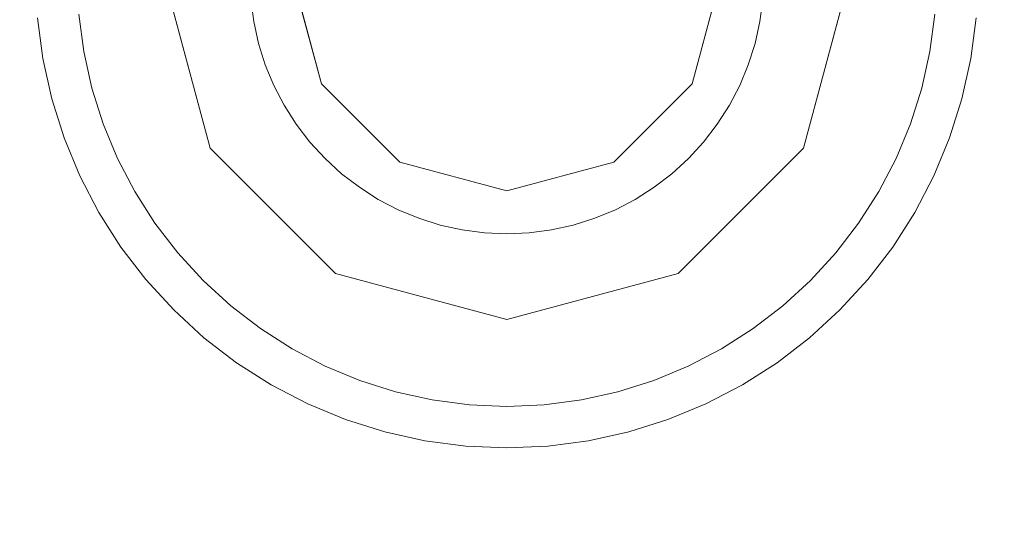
# Model space of a CAD drawing. Header units: inches. Extents: x -412 to -304, y -62 to 18.
# Tile 520 of 656: x -365.758 to -365.305, y -3.253 to -3.023. Entities that reach past the tile are written whole.
import ezdxf

# ---------------------------------------------------------------- set-up
doc = ezdxf.new("R2010")
doc.units = ezdxf.units.IN
doc.header["$LTSCALE"] = 32
doc.header["$MEASUREMENT"] = 0
for name, color, linetype, lineweight in [('Black', 7, 'Continuous', 18), ('DashLine', 7, 'Continuous', 13), ('Drawing', 7, 'Continuous', 18), ('Metal_HtAdjMech', 7, 'Continuous', 18), ('Metal_MP', 7, 'Continuous', 5), ('None', 7, 'Continuous', 18), ('SolidLine', 7, 'Continuous', 15), ('Wood_1-H', 7, 'Continuous', 13)]:
    doc.layers.add(name, color=color, linetype=linetype, lineweight=lineweight)

# ---------------------------------------------------------------- blocks, each defined once
blk = doc.blocks.new('Group-20')
at = {"layer": 'Black'}
for points in [[(-34.54794, 16.53613, 28.9791), (34.54794, 16.53613, 28.9791), (34.54794, -16.53613, 28.9791), (-34.54794, -16.53613, 28.9791)], [(-34.54794, 16.53613, 27.70079), (34.54794, 16.53613, 27.70079), (34.54794, -16.53613, 27.70079), (-34.54794, -16.53613, 27.70079)]]:
    blk.add_3dface(points, dxfattribs=at)
at = {"layer": 'Wood_1-H'}
for points in [[(-35.96494, 17.95313, 28.99879), (35.96494, 17.95313, 28.99879), (35.96494, -17.95313, 28.99879), (-35.96494, -17.95313, 28.99879)], [(-35.96494, 17.95313, 28.9791), (35.96494, 17.95313, 28.9791), (35.96494, -17.95313, 28.9791), (-35.96494, -17.95313, 28.9791)]]:
    blk.add_3dface(points, dxfattribs=at)
blk = doc.blocks.new('MP-Leg-502-89 (3D)')
at = {"layer": 'Metal_MP', "invisible_edges": 8}
for points in [[(-1.84436, 0.25, 5.29509), (-19.27102, 0.25, 1.8125), (-19.27102, -0.25, 1.8125), (-1.84436, -0.25, 5.29509)], [(-1.84436, -0.25, 2.30255), (-19.27102, -0.25, 0.3125), (-19.27102, 0.25, 0.3125), (-1.84436, 0.25, 2.30255)]]:
    blk.add_3dface(points, dxfattribs=at)
at = {"layer": 'Metal_MP'}
blk.add_3dface([(-1.84436, -0.25, 2.30255), (-1.84436, -0.25, 5.29509), (-19.27102, -0.25, 1.8125), (-19.27102, -0.25, 0.3125)], dxfattribs=at)
blk = doc.blocks.new('MPHtAdjLeg-16-NoCable (3D)')
at = {"layer": 'DashLine', "color": 7, "rotation": 59.99999999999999}
blk.add_blockref('MP-Leg-502-89 (3D)', (0, 0), dxfattribs=at)
blk = doc.blocks.new('MpHtAdjBase-3 (3D)')
at = {"layer": 'Black', "color": 7}
blk.add_blockref('MPHtAdjLeg-16-NoCable (3D)', (-21.55512, 0), dxfattribs=at)
blk = doc.blocks.new('TIEndPipe-500 (3D)')
at = {"layer": 'Black'}
for points, invisible_edges in [([(-0.92601, -7.24541, -0.07874), (-0.90728, -7.24787, -0.07874), (-0.92437, -7.3448, -0.07874), (-0.93459, -7.34346, -0.07874)], 10), ([(-0.90728, -7.24787, -0.01969), (-0.92601, -7.24541, -0.01969), (-0.92767, -7.26444), (-0.9106, -7.26669)], 10), ([(-0.92601, -7.24541, -0.07874), (-0.92601, -7.24541, -0.01969), (-0.90728, -7.24787, -0.01969), (-0.90728, -7.24787, -0.07874)], 5), ([(-0.91431, -7.34703, -0.07874), (-0.92437, -7.3448, -0.07874), (-0.90728, -7.24787, -0.07874), (-0.88884, -7.25196, -0.07874)], 10), ([(-0.88884, -7.25196, -0.01969), (-0.90728, -7.24787, -0.01969), (-0.9106, -7.26669), (-0.89378, -7.27042)], 10), ([(-0.90728, -7.24787, -0.07874), (-0.90728, -7.24787, -0.01969), (-0.88884, -7.25196, -0.01969), (-0.88884, -7.25196, -0.07874)], 5), ([(-0.88884, -7.25196, -0.07874), (-0.87082, -7.25764, -0.07874), (-0.90449, -7.35013, -0.07874), (-0.91431, -7.34703, -0.07874)], 10), ([(-0.87082, -7.25764, -0.01969), (-0.88884, -7.25196, -0.01969), (-0.89378, -7.27042), (-0.87736, -7.2756)], 10), ([(-0.88884, -7.25196, -0.07874), (-0.88884, -7.25196, -0.01969), (-0.87082, -7.25764, -0.01969), (-0.87082, -7.25764, -0.07874)], 5), ([(-0.87082, -7.25764, -0.07874), (-0.85337, -7.26487, -0.07874), (-0.89497, -7.35407, -0.07874), (-0.90449, -7.35013, -0.07874)], 10), ([(-0.85337, -7.26487, -0.01969), (-0.87082, -7.25764, -0.01969), (-0.87736, -7.2756), (-0.86145, -7.28219)], 10), ([(-0.87082, -7.25764, -0.07874), (-0.87082, -7.25764, -0.01969), (-0.85337, -7.26487, -0.01969), (-0.85337, -7.26487, -0.07874)], 5), ([(-0.9106, -7.26669), (-0.92767, -7.26444), (-0.94494, -7.36269)], 10), ([(-0.89378, -7.27042), (-0.9106, -7.26669), (-0.94494, -7.36269), (-0.89573, -7.37588)], 10), ([(-0.88583, -7.35883, -0.07874), (-0.89497, -7.35407, -0.07874), (-0.85337, -7.26487, -0.07874), (-0.83661, -7.27359, -0.07874)], 10), ([(-0.83661, -7.27359, -0.01969), (-0.85337, -7.26487, -0.01969), (-0.86145, -7.28219), (-0.84617, -7.29014)], 10), ([(-0.85337, -7.26487, -0.07874), (-0.85337, -7.26487, -0.01969), (-0.83661, -7.27359, -0.01969), (-0.83661, -7.27359, -0.07874)], 5), ([(-0.89573, -7.37588), (-0.87736, -7.2756), (-0.89378, -7.27042)], 9), ([(-0.89573, -7.37588), (-0.84617, -7.29014), (-0.86145, -7.28219), (-0.87736, -7.2756)], 9), ([(-0.87714, -7.36437, -0.07874), (-0.88583, -7.35883, -0.07874), (-0.83661, -7.27359, -0.07874), (-0.82068, -7.28374, -0.07874)], 10), ([(-0.82068, -7.28374, -0.01969), (-0.83661, -7.27359, -0.01969), (-0.84617, -7.29014), (-0.83164, -7.2994)], 10), ([(-0.83661, -7.27359, -0.07874), (-0.83661, -7.27359, -0.01969), (-0.82068, -7.28374, -0.01969), (-0.82068, -7.28374, -0.07874)], 5), ([(-0.82068, -7.28374, -0.07874), (-0.8057, -7.29524, -0.07874), (-0.86896, -7.37064, -0.07874), (-0.87714, -7.36437, -0.07874)], 10), ([(-0.8057, -7.29524, -0.01969), (-0.82068, -7.28374, -0.01969), (-0.83164, -7.2994), (-0.81798, -7.30988)], 10), ([(-0.82068, -7.28374, -0.07874), (-0.82068, -7.28374, -0.01969), (-0.8057, -7.29524, -0.01969), (-0.8057, -7.29524, -0.07874)], 5), ([(-0.83164, -7.2994), (-0.84617, -7.29014), (-0.89573, -7.37588)], 10), ([(-0.81798, -7.30988), (-0.83164, -7.2994), (-0.89573, -7.37588)], 10), ([(-0.86137, -7.3776, -0.07874), (-0.86896, -7.37064, -0.07874), (-0.8057, -7.29524, -0.07874), (-0.79177, -7.308, -0.07874)], 10), ([(-0.79177, -7.308, -0.01969), (-0.8057, -7.29524, -0.01969), (-0.81798, -7.30988), (-0.80528, -7.32152)], 10), ([(-0.8057, -7.29524, -0.07874), (-0.8057, -7.29524, -0.01969), (-0.79177, -7.308, -0.01969), (-0.79177, -7.308, -0.07874)], 5), ([(-0.8544, -7.3852, -0.07874), (-0.86137, -7.3776, -0.07874), (-0.79177, -7.308, -0.07874), (-0.77901, -7.32193, -0.07874)], 10), ([(-0.77901, -7.32193, -0.01969), (-0.79177, -7.308, -0.01969), (-0.80528, -7.32152), (-0.79364, -7.33421)], 10), ([(-0.79177, -7.308, -0.07874), (-0.79177, -7.308, -0.01969), (-0.77901, -7.32193, -0.01969), (-0.77901, -7.32193, -0.07874)], 5), ([(-0.89573, -7.37588), (-0.8597, -7.41191), (-0.80528, -7.32152), (-0.81798, -7.30988)], 10), ([(-0.78316, -7.34788), (-0.79364, -7.33421), (-0.80528, -7.32152), (-0.8597, -7.41191)], 12), ([(-0.77901, -7.32193, -0.07874), (-0.76751, -7.33692, -0.07874), (-0.84813, -7.39337, -0.07874), (-0.8544, -7.3852, -0.07874)], 10), ([(-0.76751, -7.33692, -0.01969), (-0.77901, -7.32193, -0.01969), (-0.79364, -7.33421), (-0.78316, -7.34788)], 10), ([(-0.77901, -7.32193, -0.07874), (-0.77901, -7.32193, -0.01969), (-0.76751, -7.33692, -0.01969), (-0.76751, -7.33692, -0.07874)], 5), ([(-0.8426, -7.40206, -0.07874), (-0.84813, -7.39337, -0.07874), (-0.76751, -7.33692, -0.07874), (-0.75736, -7.35285, -0.07874)], 10), ([(-0.75736, -7.35285, -0.01969), (-0.76751, -7.33692, -0.01969), (-0.78316, -7.34788), (-0.7739, -7.3624)], 10), ([(-0.76751, -7.33692, -0.07874), (-0.76751, -7.33692, -0.01969), (-0.75736, -7.35285, -0.01969), (-0.75736, -7.35285, -0.07874)], 5), ([(-0.92437, -7.3448, -0.15748), (-0.93459, -7.34346, -0.15748), (-0.94494, -7.36269, -0.15748)], 10), ([(-0.94494, -7.36269, -0.15748), (-0.89573, -7.37588, -0.15748), (-0.91431, -7.34703, -0.15748), (-0.92437, -7.3448, -0.15748)], 10), ([(-0.93459, -7.34346, -0.15748), (-0.93459, -7.34346, -0.07874), (-0.92437, -7.3448, -0.07874), (-0.92437, -7.3448, -0.15748)], 5), ([(-0.92437, -7.3448, -0.15748), (-0.92437, -7.3448, -0.07874), (-0.91431, -7.34703, -0.07874), (-0.91431, -7.34703, -0.15748)], 5), ([(-0.91431, -7.34703, -0.15748), (-0.91431, -7.34703, -0.07874), (-0.90449, -7.35013, -0.07874), (-0.90449, -7.35013, -0.15748)], 5), ([(-0.90449, -7.35013, -0.15748), (-0.91431, -7.34703, -0.15748), (-0.89573, -7.37588, -0.15748)], 10), ([(-0.8597, -7.41191), (-0.7739, -7.3624), (-0.78316, -7.34788)], 9), ([(-0.90449, -7.35013, -0.15748), (-0.90449, -7.35013, -0.07874), (-0.89497, -7.35407, -0.07874), (-0.89497, -7.35407, -0.15748)], 5), ([(-0.89573, -7.37588, -0.15748), (-0.88583, -7.35883, -0.15748), (-0.89497, -7.35407, -0.15748), (-0.90449, -7.35013, -0.15748)], 9), ([(-0.75736, -7.35285, -0.07874), (-0.74863, -7.36961, -0.07874), (-0.83784, -7.4112, -0.07874), (-0.8426, -7.40206, -0.07874)], 10), ([(-0.74863, -7.36961, -0.01969), (-0.75736, -7.35285, -0.01969), (-0.7739, -7.3624), (-0.76595, -7.37768)], 10), ([(-0.75736, -7.35285, -0.07874), (-0.75736, -7.35285, -0.01969), (-0.74863, -7.36961, -0.01969), (-0.74863, -7.36961, -0.07874)], 5), ([(-0.89497, -7.35407, -0.15748), (-0.89497, -7.35407, -0.07874), (-0.88583, -7.35883, -0.07874), (-0.88583, -7.35883, -0.15748)], 5), ([(-0.87714, -7.36437, -0.15748), (-0.88583, -7.35883, -0.15748), (-0.89573, -7.37588, -0.15748)], 10), ([(-0.88583, -7.35883, -0.15748), (-0.88583, -7.35883, -0.07874), (-0.87714, -7.36437, -0.07874), (-0.87714, -7.36437, -0.15748)], 5), ([(-0.76595, -7.37768), (-0.7739, -7.3624), (-0.8597, -7.41191)], 10), ([(-0.86896, -7.37064, -0.15748), (-0.87714, -7.36437, -0.15748), (-0.89573, -7.37588, -0.15748)], 10), ([(-0.87714, -7.36437, -0.15748), (-0.87714, -7.36437, -0.07874), (-0.86896, -7.37064, -0.07874), (-0.86896, -7.37064, -0.15748)], 5), ([(-0.89573, -7.37588, -0.15748), (-0.8597, -7.41191, -0.15748), (-0.86137, -7.3776, -0.15748), (-0.86896, -7.37064, -0.15748)], 10), ([(-0.86896, -7.37064, -0.15748), (-0.86896, -7.37064, -0.07874), (-0.86137, -7.3776, -0.07874), (-0.86137, -7.3776, -0.15748)], 5), ([(-0.83389, -7.42072, -0.07874), (-0.83784, -7.4112, -0.07874), (-0.74863, -7.36961, -0.07874), (-0.74141, -7.38706, -0.07874)], 10), ([(-0.74141, -7.38706, -0.01969), (-0.74863, -7.36961, -0.01969), (-0.76595, -7.37768), (-0.75936, -7.39359)], 10), ([(-0.74863, -7.36961, -0.07874), (-0.74863, -7.36961, -0.01969), (-0.74141, -7.38706, -0.01969), (-0.74141, -7.38706, -0.07874)], 5), ([(-0.86137, -7.3776, -0.15748), (-0.86137, -7.3776, -0.07874), (-0.8544, -7.3852, -0.07874), (-0.8544, -7.3852, -0.15748)], 5), ([(-0.8597, -7.41191, -0.15748), (-0.8544, -7.3852, -0.15748), (-0.86137, -7.3776, -0.15748)], 9), ([(-0.75936, -7.39359), (-0.76595, -7.37768), (-0.8597, -7.41191)], 10), ([(-0.8597, -7.41191, -0.15748), (-0.8426, -7.40206, -0.15748), (-0.84813, -7.39337, -0.15748), (-0.8544, -7.3852, -0.15748)], 9), ([(-0.8544, -7.3852, -0.15748), (-0.8544, -7.3852, -0.07874), (-0.84813, -7.39337, -0.07874), (-0.84813, -7.39337, -0.15748)], 5), ([(-0.74141, -7.38706, -0.07874), (-0.73572, -7.40507, -0.07874), (-0.8308, -7.43055, -0.07874), (-0.83389, -7.42072, -0.07874)], 10), ([(-0.73572, -7.40507, -0.01969), (-0.74141, -7.38706, -0.01969), (-0.75936, -7.39359), (-0.75418, -7.41002)], 10), ([(-0.74141, -7.38706, -0.07874), (-0.74141, -7.38706, -0.01969), (-0.73572, -7.40507, -0.01969), (-0.73572, -7.40507, -0.07874)], 5), ([(-0.8597, -7.41191), (-0.84652, -7.46112), (-0.75418, -7.41002), (-0.75936, -7.39359)], 10), ([(-0.84813, -7.39337, -0.15748), (-0.84813, -7.39337, -0.07874), (-0.8426, -7.40206, -0.07874), (-0.8426, -7.40206, -0.15748)], 5), ([(-0.83389, -7.42072, -0.15748), (-0.83784, -7.4112, -0.15748), (-0.8426, -7.40206, -0.15748), (-0.8597, -7.41191, -0.15748)], 12), ([(-0.8426, -7.40206, -0.15748), (-0.8426, -7.40206, -0.07874), (-0.83784, -7.4112, -0.07874), (-0.83784, -7.4112, -0.15748)], 5), ([(-0.82857, -7.44061, -0.07874), (-0.8308, -7.43055, -0.07874), (-0.73572, -7.40507, -0.07874), (-0.73164, -7.42352, -0.07874)], 10), ([(-0.73164, -7.42352, -0.01969), (-0.73572, -7.40507, -0.01969), (-0.75418, -7.41002), (-0.75045, -7.42684)], 10), ([(-0.73572, -7.40507, -0.07874), (-0.73572, -7.40507, -0.01969), (-0.73164, -7.42352, -0.01969), (-0.73164, -7.42352, -0.07874)], 5), ([(-0.8308, -7.43055, -0.15748), (-0.83389, -7.42072, -0.15748), (-0.8597, -7.41191, -0.15748), (-0.84652, -7.46112, -0.15748)], 10), ([(-0.84652, -7.46112), (-0.75045, -7.42684), (-0.75418, -7.41002)], 9), ([(-0.83784, -7.4112, -0.15748), (-0.83784, -7.4112, -0.07874), (-0.83389, -7.42072, -0.07874), (-0.83389, -7.42072, -0.15748)], 5), ([(-0.83389, -7.42072, -0.15748), (-0.83389, -7.42072, -0.07874), (-0.8308, -7.43055, -0.07874), (-0.8308, -7.43055, -0.15748)], 5), ([(-0.73164, -7.42352, -0.07874), (-0.72917, -7.44225, -0.07874), (-0.82722, -7.45082, -0.07874), (-0.82857, -7.44061, -0.07874)], 10), ([(-0.72917, -7.44225, -0.01969), (-0.73164, -7.42352, -0.01969), (-0.75045, -7.42684), (-0.74821, -7.44391)], 10), ([(-0.73164, -7.42352, -0.07874), (-0.73164, -7.42352, -0.01969), (-0.72917, -7.44225, -0.01969), (-0.72917, -7.44225, -0.07874)], 5), ([(-0.84652, -7.46112), (-0.74745, -7.46112), (-0.74821, -7.44391), (-0.75045, -7.42684)], 9), ([(-0.84652, -7.46112, -0.15748), (-0.82857, -7.44061, -0.15748), (-0.8308, -7.43055, -0.15748)], 9), ([(-0.8308, -7.43055, -0.15748), (-0.8308, -7.43055, -0.07874), (-0.82857, -7.44061, -0.07874), (-0.82857, -7.44061, -0.15748)], 5), ([(-0.84652, -7.46112, -0.15748), (-0.82677, -7.46112, -0.15748), (-0.82722, -7.45082, -0.15748), (-0.82857, -7.44061, -0.15748)], 9), ([(-0.82857, -7.44061, -0.15748), (-0.82857, -7.44061, -0.07874), (-0.82722, -7.45082, -0.07874), (-0.82722, -7.45082, -0.15748)], 5), ([(-0.82677, -7.46112, -0.07874), (-0.82722, -7.45082, -0.07874), (-0.72917, -7.44225, -0.07874), (-0.72835, -7.46112, -0.07874)], 10), ([(-0.72835, -7.46112, -0.01969), (-0.72917, -7.44225, -0.01969), (-0.74821, -7.44391), (-0.74745, -7.46112)], 10), ([(-0.72917, -7.44225, -0.07874), (-0.72917, -7.44225, -0.01969), (-0.72835, -7.46112, -0.01969), (-0.72835, -7.46112, -0.07874)], 5), ([(-0.82722, -7.45082, -0.15748), (-0.82722, -7.45082, -0.07874), (-0.82677, -7.46112, -0.07874), (-0.82677, -7.46112, -0.15748)], 5), ([(-0.84652, -7.46112), (-0.8597, -7.51033), (-0.75936, -7.52864), (-0.75418, -7.51222)], 10), ([(-0.84652, -7.46112, -0.15748), (-0.8597, -7.51033, -0.15748), (-0.83389, -7.50151, -0.15748), (-0.8308, -7.49169, -0.15748)], 10), ([(-0.75418, -7.51222), (-0.75045, -7.4954), (-0.84652, -7.46112)], 10), ([(-0.75045, -7.4954), (-0.74821, -7.47833), (-0.74745, -7.46112), (-0.84652, -7.46112)], 12), ([(-0.8308, -7.49169, -0.15748), (-0.82857, -7.48163, -0.15748), (-0.84652, -7.46112, -0.15748)], 10), ([(-0.82857, -7.48163, -0.15748), (-0.82722, -7.47141, -0.15748), (-0.82677, -7.46112, -0.15748), (-0.84652, -7.46112, -0.15748)], 12), ([(-0.72835, -7.46112, -0.07874), (-0.72917, -7.47999, -0.07874), (-0.82722, -7.47141, -0.07874), (-0.82677, -7.46112, -0.07874)], 10), ([(-0.82677, -7.46112, -0.15748), (-0.82677, -7.46112, -0.07874), (-0.82722, -7.47141, -0.07874), (-0.82722, -7.47141, -0.15748)], 5), ([(-0.72917, -7.47999, -0.01969), (-0.72835, -7.46112, -0.01969), (-0.74745, -7.46112), (-0.74821, -7.47833)], 10), ([(-0.72835, -7.46112, -0.07874), (-0.72835, -7.46112, -0.01969), (-0.72917, -7.47999, -0.01969), (-0.72917, -7.47999, -0.07874)], 5), ([(-0.82857, -7.48163, -0.07874), (-0.82722, -7.47141, -0.07874), (-0.72917, -7.47999, -0.07874), (-0.73164, -7.49872, -0.07874)], 10), ([(-0.82722, -7.47141, -0.15748), (-0.82722, -7.47141, -0.07874), (-0.82857, -7.48163, -0.07874), (-0.82857, -7.48163, -0.15748)], 5), ([(-0.73164, -7.49872, -0.01969), (-0.72917, -7.47999, -0.01969), (-0.74821, -7.47833), (-0.75045, -7.4954)], 10), ([(-0.72917, -7.47999, -0.07874), (-0.72917, -7.47999, -0.01969), (-0.73164, -7.49872, -0.01969), (-0.73164, -7.49872, -0.07874)], 5), ([(-0.73164, -7.49872, -0.07874), (-0.73572, -7.51716, -0.07874), (-0.8308, -7.49169, -0.07874), (-0.82857, -7.48163, -0.07874)], 10), ([(-0.82857, -7.48163, -0.15748), (-0.82857, -7.48163, -0.07874), (-0.8308, -7.49169, -0.07874), (-0.8308, -7.49169, -0.15748)], 5), ([(-0.83389, -7.50151, -0.07874), (-0.8308, -7.49169, -0.07874), (-0.73572, -7.51716, -0.07874), (-0.74141, -7.53518, -0.07874)], 10), ([(-0.8308, -7.49169, -0.15748), (-0.8308, -7.49169, -0.07874), (-0.83389, -7.50151, -0.07874), (-0.83389, -7.50151, -0.15748)], 5), ([(-0.73572, -7.51716, -0.01969), (-0.73164, -7.49872, -0.01969), (-0.75045, -7.4954), (-0.75418, -7.51222)], 10), ([(-0.73164, -7.49872, -0.07874), (-0.73164, -7.49872, -0.01969), (-0.73572, -7.51716, -0.01969), (-0.73572, -7.51716, -0.07874)], 5), ([(-0.8597, -7.51033, -0.15748), (-0.8426, -7.52017, -0.15748), (-0.83784, -7.51103, -0.15748), (-0.83389, -7.50151, -0.15748)], 9), ([(-0.74141, -7.53518, -0.07874), (-0.74863, -7.55263, -0.07874), (-0.83784, -7.51103, -0.07874), (-0.83389, -7.50151, -0.07874)], 10), ([(-0.83389, -7.50151, -0.15748), (-0.83389, -7.50151, -0.07874), (-0.83784, -7.51103, -0.07874), (-0.83784, -7.51103, -0.15748)], 5), ([(-0.8597, -7.51033), (-0.89573, -7.54636), (-0.81798, -7.61236), (-0.80528, -7.60072)], 10), ([(-0.86896, -7.5516, -0.15748), (-0.86137, -7.54463, -0.15748), (-0.8597, -7.51033, -0.15748), (-0.89573, -7.54636, -0.15748)], 10), ([(-0.86137, -7.54463, -0.15748), (-0.8544, -7.53704, -0.15748), (-0.8597, -7.51033, -0.15748)], 10), ([(-0.80528, -7.60072), (-0.79364, -7.58802), (-0.78316, -7.57436), (-0.8597, -7.51033)], 12), ([(-0.78316, -7.57436), (-0.7739, -7.55983), (-0.8597, -7.51033)], 10), ([(-0.8597, -7.51033), (-0.7739, -7.55983), (-0.76595, -7.54455), (-0.75936, -7.52864)], 9), ([(-0.8544, -7.53704, -0.15748), (-0.84813, -7.52886, -0.15748), (-0.8426, -7.52017, -0.15748), (-0.8597, -7.51033, -0.15748)], 12), ([(-0.8426, -7.52017, -0.07874), (-0.83784, -7.51103, -0.07874), (-0.74863, -7.55263, -0.07874), (-0.75736, -7.56939, -0.07874)], 10), ([(-0.83784, -7.51103, -0.15748), (-0.83784, -7.51103, -0.07874), (-0.8426, -7.52017, -0.07874), (-0.8426, -7.52017, -0.15748)], 5), ([(-0.74141, -7.53518, -0.01969), (-0.73572, -7.51716, -0.01969), (-0.75418, -7.51222), (-0.75936, -7.52864)], 10), ([(-0.75736, -7.56939, -0.07874), (-0.76751, -7.58532, -0.07874), (-0.84813, -7.52886, -0.07874), (-0.8426, -7.52017, -0.07874)], 10), ([(-0.8426, -7.52017, -0.15748), (-0.8426, -7.52017, -0.07874), (-0.84813, -7.52886, -0.07874), (-0.84813, -7.52886, -0.15748)], 5), ([(-0.73572, -7.51716, -0.07874), (-0.73572, -7.51716, -0.01969), (-0.74141, -7.53518, -0.01969), (-0.74141, -7.53518, -0.07874)], 5), ([(-0.8544, -7.53704, -0.07874), (-0.84813, -7.52886, -0.07874), (-0.76751, -7.58532, -0.07874), (-0.77901, -7.6003, -0.07874)], 10), ([(-0.84813, -7.52886, -0.15748), (-0.84813, -7.52886, -0.07874), (-0.8544, -7.53704, -0.07874), (-0.8544, -7.53704, -0.15748)], 5), ([(-0.74863, -7.55263, -0.01969), (-0.74141, -7.53518, -0.01969), (-0.75936, -7.52864), (-0.76595, -7.54455)], 10), ([(-0.77901, -7.6003, -0.07874), (-0.79177, -7.61423, -0.07874), (-0.86137, -7.54463, -0.07874), (-0.8544, -7.53704, -0.07874)], 10), ([(-0.8544, -7.53704, -0.15748), (-0.8544, -7.53704, -0.07874), (-0.86137, -7.54463, -0.07874), (-0.86137, -7.54463, -0.15748)], 5), ([(-0.74141, -7.53518, -0.07874), (-0.74141, -7.53518, -0.01969), (-0.74863, -7.55263, -0.01969), (-0.74863, -7.55263, -0.07874)], 5), ([(-0.9106, -7.65555), (-0.89378, -7.65182), (-0.89573, -7.54636), (-0.94494, -7.55954)], 10), ([(-0.92437, -7.57743, -0.15748), (-0.91431, -7.5752, -0.15748), (-0.89573, -7.54636, -0.15748), (-0.94494, -7.55954, -0.15748)], 10), ([(-0.89573, -7.54636, -0.15748), (-0.91431, -7.5752, -0.15748), (-0.90449, -7.57211, -0.15748)], 9), ([(-0.90449, -7.57211, -0.15748), (-0.89497, -7.56816, -0.15748), (-0.88583, -7.5634, -0.15748), (-0.89573, -7.54636, -0.15748)], 12), ([(-0.89573, -7.54636), (-0.89378, -7.65182), (-0.87736, -7.64664), (-0.86145, -7.64005)], 9), ([(-0.89573, -7.54636), (-0.84617, -7.6321), (-0.83164, -7.62284), (-0.81798, -7.61236)], 9), ([(-0.86145, -7.64005), (-0.84617, -7.6321), (-0.89573, -7.54636)], 10), ([(-0.89573, -7.54636, -0.15748), (-0.87714, -7.55787, -0.15748), (-0.86896, -7.5516, -0.15748)], 9), ([(-0.89573, -7.54636, -0.15748), (-0.88583, -7.5634, -0.15748), (-0.87714, -7.55787, -0.15748)], 9), ([(-0.79177, -7.61423, -0.07874), (-0.8057, -7.62699, -0.07874), (-0.86896, -7.5516, -0.07874), (-0.86137, -7.54463, -0.07874)], 10), ([(-0.86137, -7.54463, -0.15748), (-0.86137, -7.54463, -0.07874), (-0.86896, -7.5516, -0.07874), (-0.86896, -7.5516, -0.15748)], 5), ([(-0.75736, -7.56939, -0.01969), (-0.74863, -7.55263, -0.01969), (-0.76595, -7.54455), (-0.7739, -7.55983)], 10), ([(-0.87714, -7.55787, -0.07874), (-0.86896, -7.5516, -0.07874), (-0.8057, -7.62699, -0.07874), (-0.82068, -7.63849, -0.07874)], 10), ([(-0.86896, -7.5516, -0.15748), (-0.86896, -7.5516, -0.07874), (-0.87714, -7.55787, -0.07874), (-0.87714, -7.55787, -0.15748)], 5), ([(-0.74863, -7.55263, -0.07874), (-0.74863, -7.55263, -0.01969), (-0.75736, -7.56939, -0.01969), (-0.75736, -7.56939, -0.07874)], 5), ([(-0.94494, -7.55954), (-0.92767, -7.65779), (-0.9106, -7.65555)], 9), ([(-0.94494, -7.55954, -0.15748), (-0.93459, -7.57878, -0.15748), (-0.92437, -7.57743, -0.15748)], 9), ([(-0.88583, -7.5634, -0.07874), (-0.87714, -7.55787, -0.07874), (-0.82068, -7.63849, -0.07874), (-0.83661, -7.64864, -0.07874)], 10), ([(-0.87714, -7.55787, -0.15748), (-0.87714, -7.55787, -0.07874), (-0.88583, -7.5634, -0.07874), (-0.88583, -7.5634, -0.15748)], 5), ([(-0.76751, -7.58532, -0.01969), (-0.75736, -7.56939, -0.01969), (-0.7739, -7.55983), (-0.78316, -7.57436)], 10), ([(-0.83661, -7.64864, -0.07874), (-0.85337, -7.65737, -0.07874), (-0.89497, -7.56816, -0.07874), (-0.88583, -7.5634, -0.07874)], 10), ([(-0.88583, -7.5634, -0.15748), (-0.88583, -7.5634, -0.07874), (-0.89497, -7.56816, -0.07874), (-0.89497, -7.56816, -0.15748)], 5), ([(-0.90449, -7.57211, -0.07874), (-0.89497, -7.56816, -0.07874), (-0.85337, -7.65737, -0.07874), (-0.87082, -7.66459, -0.07874)], 10), ([(-0.89497, -7.56816, -0.15748), (-0.89497, -7.56816, -0.07874), (-0.90449, -7.57211, -0.07874), (-0.90449, -7.57211, -0.15748)], 5), ([(-0.75736, -7.56939, -0.07874), (-0.75736, -7.56939, -0.01969), (-0.76751, -7.58532, -0.01969), (-0.76751, -7.58532, -0.07874)], 5), ([(-0.88884, -7.67028, -0.07874), (-0.90728, -7.67436, -0.07874), (-0.92437, -7.57743, -0.07874), (-0.91431, -7.5752, -0.07874)], 10), ([(-0.91431, -7.5752, -0.15748), (-0.91431, -7.5752, -0.07874), (-0.92437, -7.57743, -0.07874), (-0.92437, -7.57743, -0.15748)], 5), ([(-0.91431, -7.5752, -0.07874), (-0.90449, -7.57211, -0.07874), (-0.87082, -7.66459, -0.07874), (-0.88884, -7.67028, -0.07874)], 10), ([(-0.90449, -7.57211, -0.15748), (-0.90449, -7.57211, -0.07874), (-0.91431, -7.5752, -0.07874), (-0.91431, -7.5752, -0.15748)], 5), ([(-0.77901, -7.6003, -0.01969), (-0.76751, -7.58532, -0.01969), (-0.78316, -7.57436), (-0.79364, -7.58802)], 10), ([(-0.93459, -7.57878, -0.07874), (-0.92437, -7.57743, -0.07874), (-0.90728, -7.67436, -0.07874), (-0.92601, -7.67683, -0.07874)], 10), ([(-0.92437, -7.57743, -0.15748), (-0.92437, -7.57743, -0.07874), (-0.93459, -7.57878, -0.07874), (-0.93459, -7.57878, -0.15748)], 5), ([(-0.79177, -7.61423, -0.01969), (-0.77901, -7.6003, -0.01969), (-0.79364, -7.58802), (-0.80528, -7.60072)], 10), ([(-0.76751, -7.58532, -0.07874), (-0.76751, -7.58532, -0.01969), (-0.77901, -7.6003, -0.01969), (-0.77901, -7.6003, -0.07874)], 5), ([(-0.8057, -7.62699, -0.01969), (-0.79177, -7.61423, -0.01969), (-0.80528, -7.60072), (-0.81798, -7.61236)], 10), ([(-0.77901, -7.6003, -0.07874), (-0.77901, -7.6003, -0.01969), (-0.79177, -7.61423, -0.01969), (-0.79177, -7.61423, -0.07874)], 5), ([(-0.82068, -7.63849, -0.01969), (-0.8057, -7.62699, -0.01969), (-0.81798, -7.61236), (-0.83164, -7.62284)], 10), ([(-0.79177, -7.61423, -0.07874), (-0.79177, -7.61423, -0.01969), (-0.8057, -7.62699, -0.01969), (-0.8057, -7.62699, -0.07874)], 5), ([(-0.83661, -7.64864, -0.01969), (-0.82068, -7.63849, -0.01969), (-0.83164, -7.62284), (-0.84617, -7.6321)], 10), ([(-0.8057, -7.62699, -0.07874), (-0.8057, -7.62699, -0.01969), (-0.82068, -7.63849, -0.01969), (-0.82068, -7.63849, -0.07874)], 5), ([(-0.85337, -7.65737, -0.01969), (-0.83661, -7.64864, -0.01969), (-0.84617, -7.6321), (-0.86145, -7.64005)], 10), ([(-0.82068, -7.63849, -0.07874), (-0.82068, -7.63849, -0.01969), (-0.83661, -7.64864, -0.01969), (-0.83661, -7.64864, -0.07874)], 5), ([(-0.87082, -7.66459, -0.01969), (-0.85337, -7.65737, -0.01969), (-0.86145, -7.64005), (-0.87736, -7.64664)], 10), ([(-0.88884, -7.67028, -0.01969), (-0.87082, -7.66459, -0.01969), (-0.87736, -7.64664), (-0.89378, -7.65182)], 10), ([(-0.90728, -7.67436, -0.01969), (-0.88884, -7.67028, -0.01969), (-0.89378, -7.65182), (-0.9106, -7.65555)], 10), ([(-0.83661, -7.64864, -0.07874), (-0.83661, -7.64864, -0.01969), (-0.85337, -7.65737, -0.01969), (-0.85337, -7.65737, -0.07874)], 5), ([(-0.92601, -7.67683, -0.01969), (-0.90728, -7.67436, -0.01969), (-0.9106, -7.65555), (-0.92767, -7.65779)], 10), ([(-0.85337, -7.65737, -0.07874), (-0.85337, -7.65737, -0.01969), (-0.87082, -7.66459, -0.01969), (-0.87082, -7.66459, -0.07874)], 5), ([(-0.87082, -7.66459, -0.07874), (-0.87082, -7.66459, -0.01969), (-0.88884, -7.67028, -0.01969), (-0.88884, -7.67028, -0.07874)], 5), ([(-0.88884, -7.67028, -0.07874), (-0.88884, -7.67028, -0.01969), (-0.90728, -7.67436, -0.01969), (-0.90728, -7.67436, -0.07874)], 5), ([(-0.90728, -7.67436, -0.07874), (-0.90728, -7.67436, -0.01969), (-0.92601, -7.67683, -0.01969), (-0.92601, -7.67683, -0.07874)], 5)]:
    blk.add_3dface(points, dxfattribs=dict(at, invisible_edges=invisible_edges))
for points in [[(-0.94494, -7.36269, -0.15748), (-0.94494, -7.36269), (-0.89573, -7.37588), (-0.89573, -7.37588, -0.15748)], [(-0.89573, -7.37588, -0.15748), (-0.89573, -7.37588), (-0.8597, -7.41191), (-0.8597, -7.41191, -0.15748)], [(-0.8597, -7.41191, -0.15748), (-0.8597, -7.41191), (-0.84652, -7.46112), (-0.84652, -7.46112, -0.15748)], [(-0.84652, -7.46112, -0.15748), (-0.84652, -7.46112), (-0.8597, -7.51033), (-0.8597, -7.51033, -0.15748)], [(-0.8597, -7.51033, -0.15748), (-0.8597, -7.51033), (-0.89573, -7.54636), (-0.89573, -7.54636, -0.15748)], [(-0.89573, -7.54636, -0.15748), (-0.89573, -7.54636), (-0.94494, -7.55954), (-0.94494, -7.55954, -0.15748)]]:
    blk.add_3dface(points, dxfattribs=at)
at = {"layer": 'Metal_HtAdjMech'}
for points, invisible_edges in [([(-1.45669, -2.85508, -0.15748), (-0.86614, -7.32474, -0.15748), (-0.94488, -7.30364, -0.15748)], 9), ([(-1.45669, -2.85508, -0.15748), (-0.8085, -7.38238, -0.15748), (-0.86614, -7.32474, -0.15748)], 9), ([(-0.8085, -7.38238, -0.15748), (-1.45669, -2.85508, -0.15748), (-1.10236, -4.50836, -0.15748)], 11), ([(-0.35433, -3.20941, -0.07874), (-0.8085, -7.38238, -0.07874), (-0.7874, -7.46112, -0.07874)], 9), ([(-0.8085, -7.38238, -0.07874), (-0.35433, -3.20941, -0.07874), (-0.7874, -4.50836, -0.07874), (-0.8085, -4.5871, -0.07874)], 11), ([(-0.35433, -3.20941, -0.15748), (-0.35433, -9.74485, -0.15748), (-0.8085, -4.5871, -0.15748), (-0.7874, -4.50836, -0.15748)], 10), ([(-0.7874, -7.46112, -0.07874), (-0.35433, -9.74485, -0.07874), (-0.35433, -3.20941, -0.07874)], 9), ([(-1.10236, -4.50836, -0.15748), (-1.08126, -4.5871, -0.15748), (-0.7874, -7.46112, -0.15748), (-0.8085, -7.38238, -0.15748)], 10), ([(-0.7874, -7.46112, -0.15748), (-1.08126, -4.5871, -0.15748), (-1.02362, -4.64474, -0.15748)], 9), ([(-0.8085, -7.38238, -0.07874), (-0.8085, -4.5871, -0.07874), (-0.86614, -4.64474, -0.07874)], 9), ([(-0.86614, -4.64474, -0.15748), (-0.8085, -4.5871, -0.15748), (-0.35433, -9.74485, -0.15748)], 10), ([(-0.7874, -7.46112, -0.15748), (-1.02362, -4.64474, -0.15748), (-0.94488, -4.66584, -0.15748)], 9), ([(-0.94488, -7.30364, -0.07874), (-0.86614, -7.32474, -0.07874), (-0.86614, -4.64474, -0.07874), (-0.94488, -4.66584, -0.07874)], 10), ([(-0.7874, -7.46112, -0.15748), (-0.94488, -4.66584, -0.15748), (-0.86614, -4.64474, -0.15748), (-0.35433, -9.74485, -0.15748)], 13), ([(-0.86614, -7.32474, -0.07874), (-0.8085, -7.38238, -0.07874), (-0.86614, -4.64474, -0.07874)], 10), ([(-0.35433, -9.74485, -0.07874), (-0.7874, -7.46112, -0.07874), (-0.8085, -7.53986, -0.07874)], 9), ([(-0.35433, -9.74485, -0.15748), (-0.8085, -7.53986, -0.15748), (-0.7874, -7.46112, -0.15748)], 9), ([(-0.35433, -9.74485, -0.07874), (-0.8085, -7.53986, -0.07874), (-0.86614, -7.5975, -0.07874)], 9), ([(-0.86614, -7.5975, -0.15748), (-0.8085, -7.53986, -0.15748), (-0.35433, -9.74485, -0.15748)], 10), ([(-0.43307, -9.82359, -0.07874), (-0.35433, -9.74485, -0.07874), (-0.86614, -7.5975, -0.07874), (-0.94488, -7.6186, -0.07874)], 10), ([(-0.94488, -7.6186, -0.15748), (-0.86614, -7.5975, -0.15748), (-0.35433, -9.74485, -0.15748), (-0.43307, -9.82359, -0.15748)], 10), ([(-0.94488, -7.6186, -0.07874), (-1.45669, -9.82703, -0.07874), (-0.43307, -9.82359, -0.07874)], 9), ([(-0.43307, -9.82359, -0.15748), (-1.45669, -9.82703, -0.15748), (-0.94488, -7.6186, -0.15748)], 10)]:
    blk.add_3dface(points, dxfattribs=dict(at, invisible_edges=invisible_edges))
for points in [[(-0.94488, -7.30364, -0.07874), (-0.94488, -7.30364, -0.15748), (-0.86614, -7.32474, -0.15748), (-0.86614, -7.32474, -0.07874)], [(-0.86614, -7.32474, -0.07874), (-0.86614, -7.32474, -0.15748), (-0.8085, -7.38238, -0.15748), (-0.8085, -7.38238, -0.07874)], [(-0.8085, -7.38238, -0.07874), (-0.8085, -7.38238, -0.15748), (-0.7874, -7.46112, -0.15748), (-0.7874, -7.46112, -0.07874)], [(-0.7874, -7.46112, -0.07874), (-0.7874, -7.46112, -0.15748), (-0.8085, -7.53986, -0.15748), (-0.8085, -7.53986, -0.07874)], [(-0.8085, -7.53986, -0.07874), (-0.8085, -7.53986, -0.15748), (-0.86614, -7.5975, -0.15748), (-0.86614, -7.5975, -0.07874)], [(-0.86614, -7.5975, -0.07874), (-0.86614, -7.5975, -0.15748), (-0.94488, -7.6186, -0.15748), (-0.94488, -7.6186, -0.07874)]]:
    blk.add_3dface(points, dxfattribs=at)
blk = doc.blocks.new('Group-23')
at = {"layer": 'None'}
blk.add_blockref('Group-20', (0, 0), dxfattribs=at)
at = {"layer": 'SolidLine', "color": 7}
for name, p in [('MpHtAdjBase-3 (3D)', (0, 0)), ('TIEndPipe-500 (3D)', (-21.55512, 0, 27.70079))]:
    blk.add_blockref(name, p, dxfattribs=at)
blk = doc.blocks.new('MP Ht Adju Rect Table (3D)')
at = {"layer": 'None'}
blk.add_blockref('Group-23', (0, 0), dxfattribs=at)
at = {"layer": 'Drawing', "color": 0, "flags": 1}
for tag in ['Catalog', 'FinishGroup', 'Tag', 'Option1', 'Option2', 'Option3', 'Option4', 'Option5', 'Option6', 'Option7', 'Option8', 'Option9', 'Option10', 'Option11', 'Option12', 'Custom', 'Discount', 'Item2', 'Item3', 'Item6', 'Item9', 'Item10', 'Item12', 'Item13', 'Item16', 'Item19', 'Item20', 'Item21', 'Item22', 'Item23', 'Item24', 'Item25', 'Item8', 'Item18', 'Item1', 'Item4', 'Item5', 'Item7', 'Item11', 'Item14', 'Item15', 'Item17']:
    blk.add_attdef(tag, (-16.60664, -46.53056), '', height=0.00709, dxfattribs=at)

msp = doc.modelspace()

# ---------------------------------------------------------------- block references
at = {"layer": 'Drawing', "rotation": 270}
msp.add_blockref('MP Ht Adju Rect Table (3D)', (-358.07283, -25.50309), dxfattribs=at)

doc.saveas('drawing.dxf')
